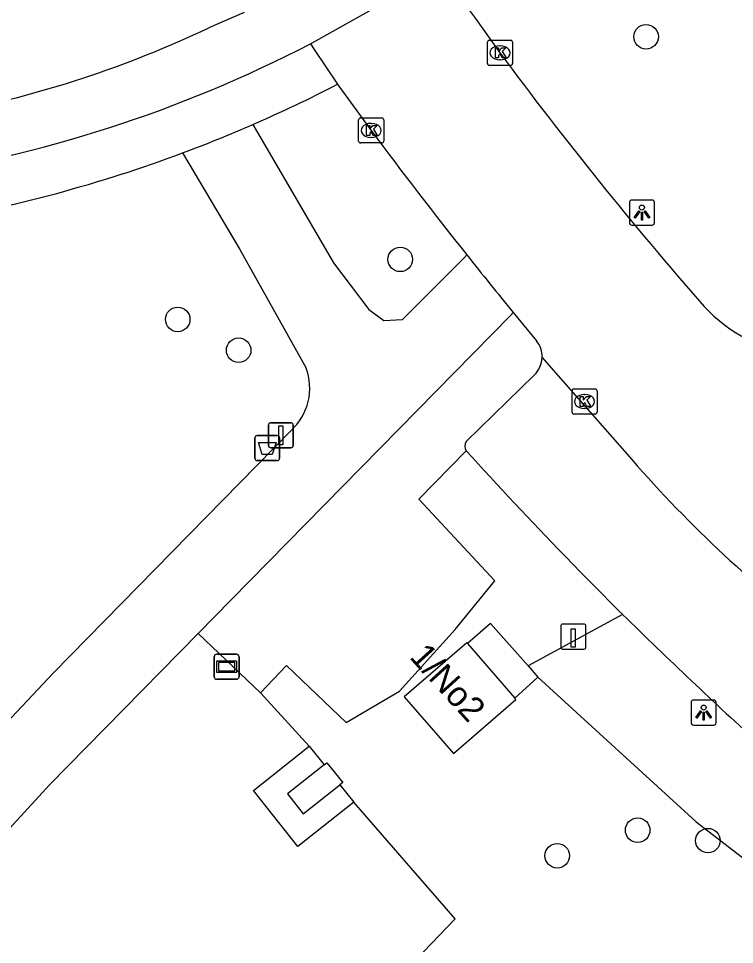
# Model space of a CAD drawing. Extents: x 161402 to 161933, y 381650 to 382313.
# Drawn here: x 161630.29 to 161658.84, y 382112.74 to 382149.65 of the extents above; entities that cross this region are included whole.
import ezdxf

# ---------------------------------------------------------------- set-up
doc = ezdxf.new("R2010")
doc.units = 0
for name, color, linetype in [('IMGEO_Afvalbak', 7, 'Continuous'), ('IMGEO_Boom', 7, 'Continuous'), ('IMGEO_Fietspad_open', 7, 'Continuous'), ('IMGEO_Groenvoorziening', 7, 'Continuous'), ('IMGEO_Kolk', 7, 'Continuous'), ('IMGEO_Laadpaal', 7, 'Continuous'), ('IMGEO_Lage_trafo', 7, 'Continuous'), ('IMGEO_Lichtpunt', 7, 'Continuous'), ('IMGEO_Pand', 7, 'Continuous'), ('IMGEO_Pand_nummerreeks', 7, 'Continuous'), ('IMGEO_Parkeervlak_open', 7, 'Continuous'), ('IMGEO_Rijbaan_lokaal_gesloten', 7, 'Continuous'), ('IMGEO_Verkeersbordpaal', 7, 'Continuous'), ('IMGEO_Verklikker', 7, 'Continuous'), ('IMGEO_Voetpad_open', 7, 'Continuous')]:
    doc.layers.add(name, color=color, linetype=linetype)

msp = doc.modelspace()

# ---------------------------------------------------------------- linework, layer by layer
at = {"layer": 'IMGEO_Afvalbak'}
for p, q in [((161639.714, 382132.131), (161639.714, 382132.931)), ((161639.714, 382132.931), (161639.714, 382132.131)), ((161639.814, 382133.031), (161640.604, 382133.031)), ((161640.604, 382133.031), (161639.814, 382133.031)), ((161640.704, 382132.931), (161640.704, 382132.131)), ((161640.704, 382132.131), (161640.704, 382132.931)), ((161640.604, 382132.031), (161639.814, 382132.031)), ((161639.814, 382132.031), (161640.604, 382132.031))]:
    msp.add_line(p, q, dxfattribs=at)
msp.add_lwpolyline([(161639.857, 382132.745), (161640.561, 382132.745), (161640.412, 382132.275), (161640.006, 382132.275), (161639.857, 382132.745)], dxfattribs=at)
for centre, start, end in [((161639.814, 382132.931), 90, 180), ((161639.814, 382132.931), 90, 180), ((161640.604, 382132.931), 0, 90), ((161640.604, 382132.931), 360, 90), ((161639.814, 382132.131), 180, 270), ((161639.814, 382132.131), 180, 270), ((161640.604, 382132.131), 270, 0), ((161640.604, 382132.131), 270, 0)]:
    msp.add_arc(centre, 0.1, start, end, dxfattribs=at)
at = {"layer": 'IMGEO_Boom'}
for centre in [(161655.313, 382148.923), (161645.51, 382140.05), (161636.641, 382137.658), (161639.07, 382136.429), (161654.977, 382117.298), (161657.777, 382116.881), (161651.771, 382116.278)]:
    msp.add_circle(centre, 0.489, dxfattribs=at)
at = {"layer": 'IMGEO_Fietspad_open'}
msp.add_lwpolyline([(161639.289, 382149.891), (161637.879, 382149.285)], dxfattribs=at)
for centre, radius, start, end in [((161619.502, 382187.906), 42.77, 280.9312, 295.4457), ((161617.928, 382194.881), 52.094, 278.2538, 297.4345)]:
    msp.add_arc(centre, radius, start, end, dxfattribs=at)
at = {"layer": 'IMGEO_Groenvoorziening'}
for points in [[(161639.936, 382122.778), (161640.971, 382123.863), (161641.59, 382123.272), (161643.359, 382121.585), (161645.477, 382122.841), (161647.705, 382125.301), (161649.283, 382127.237), (161646.259, 382130.49), (161648.142, 382132.425)], [(161654.378, 382125.902), (161650.606, 382123.843)], [(161639.936, 382122.778), (161637.456, 382125.144)], [(161651.002, 382123.392), (161657.312, 382117.637), (161663.216, 382113.089), (161666.474, 382110.021), (161667.036, 382103.767)], [(161641.884, 382120.65), (161639.936, 382122.778)], [(161643.001, 382107.249), (161642.974, 382108.838), (161647.707, 382113.768), (161643.655, 382118.417)]]:
    msp.add_lwpolyline(points, dxfattribs=at)
at = {"layer": 'IMGEO_Kolk'}
for p, q in [((161649.063, 382148.783), (161649.915, 382148.783)), ((161648.988, 382147.857), (161648.988, 382148.709)), ((161649.476, 382148.563), (161649.501, 382148.563)), ((161649.989, 382148.709), (161649.989, 382147.857)), ((161649.915, 382147.783), (161649.063, 382147.783)), ((161649.499, 382148.003), (161649.474, 382148.003)), ((161643.851, 382144.764), (161643.851, 382145.616)), ((161643.926, 382145.69), (161644.778, 382145.69)), ((161644.339, 382145.47), (161644.364, 382145.47)), ((161644.852, 382145.616), (161644.852, 382144.764)), ((161644.362, 382144.91), (161644.337, 382144.91)), ((161644.778, 382144.69), (161643.926, 382144.69)), ((161652.36, 382133.958), (161652.36, 382134.81)), ((161652.435, 382134.884), (161653.287, 382134.884)), ((161653.361, 382134.81), (161653.361, 382133.958)), ((161652.848, 382134.664), (161652.873, 382134.664)), ((161652.871, 382134.104), (161652.846, 382134.104)), ((161653.287, 382133.884), (161652.435, 382133.884))]:
    msp.add_line(p, q, dxfattribs=at)
for points in [[(161649.063, 382148.783), (161649.915, 382148.783)], [(161648.988, 382147.857), (161648.988, 382148.709)], [(161649.309, 382148.483), (161649.432, 382148.483), (161649.432, 382148.332), (161649.562, 382148.483), (161649.726, 382148.483), (161649.58, 382148.332), (161649.733, 382148.083), (161649.581, 382148.083), (161649.496, 382148.247), (161649.432, 382148.18), (161649.432, 382148.083), (161649.309, 382148.083), (161649.309, 382148.483)], [(161649.989, 382148.709), (161649.989, 382147.857)], [(161649.915, 382147.783), (161649.063, 382147.783)], [(161643.851, 382144.764), (161643.851, 382145.616)], [(161643.926, 382145.69), (161644.778, 382145.69)], [(161644.852, 382145.616), (161644.852, 382144.764)], [(161644.172, 382145.39), (161644.295, 382145.39), (161644.295, 382145.239), (161644.425, 382145.39), (161644.589, 382145.39), (161644.443, 382145.239), (161644.596, 382144.99), (161644.444, 382144.99), (161644.359, 382145.154), (161644.295, 382145.087), (161644.295, 382144.99), (161644.172, 382144.99), (161644.172, 382145.39)], [(161644.778, 382144.69), (161643.926, 382144.69)], [(161652.36, 382133.958), (161652.36, 382134.81)], [(161652.435, 382134.884), (161653.287, 382134.884)], [(161653.361, 382134.81), (161653.361, 382133.958)], [(161652.681, 382134.584), (161652.804, 382134.584), (161652.804, 382134.433), (161652.934, 382134.584), (161653.098, 382134.584), (161652.952, 382134.433), (161653.105, 382134.184), (161652.953, 382134.184), (161652.868, 382134.348), (161652.804, 382134.281), (161652.804, 382134.184), (161652.681, 382134.184), (161652.681, 382134.584)], [(161653.287, 382133.884), (161652.435, 382133.884)]]:
    msp.add_lwpolyline(points, dxfattribs=at)
for centre, start, end in [((161649.065, 382148.707), 91.552, 178.448), ((161649.065, 382148.707), 91.552, 178.448), ((161649.913, 382148.707), 1.552, 88.448), ((161649.913, 382148.707), 1.552, 88.448), ((161649.065, 382147.859), 181.552, 268.448), ((161649.065, 382147.859), 181.552, 268.448), ((161649.913, 382147.859), 271.552, 358.448), ((161649.913, 382147.859), 271.552, 358.448), ((161643.928, 382145.614), 91.552, 178.448), ((161643.928, 382145.614), 91.552, 178.448), ((161644.776, 382145.614), 1.552, 88.448), ((161644.776, 382145.614), 1.552, 88.448), ((161643.928, 382144.766), 181.552, 268.448), ((161643.928, 382144.766), 181.552, 268.448), ((161644.776, 382144.766), 271.552, 358.448), ((161644.776, 382144.766), 271.552, 358.448), ((161652.437, 382134.808), 91.552, 178.448), ((161652.437, 382134.808), 91.552, 178.448), ((161653.285, 382134.808), 1.552, 88.448), ((161653.285, 382134.808), 1.552, 88.448), ((161652.437, 382133.96), 181.552, 268.448), ((161652.437, 382133.96), 181.552, 268.448), ((161653.285, 382133.96), 271.552, 358.448), ((161653.285, 382133.96), 271.552, 358.448)]:
    msp.add_arc(centre, 0.0765, start, end, dxfattribs=at)
for centre, major_axis, ratio, start_param, end_param in [((161649.475, 382148.283), (-0.387, 0.002), 0.722429, 4.712389, 7.853982), ((161649.5, 382148.283), (-0.39, 0.002), 0.717154, 1.570796, 4.712389), ((161644.338, 382145.19), (-0.387, 0.002), 0.722429, 4.712389, 7.853982), ((161644.363, 382145.19), (-0.39, 0.002), 0.717154, 1.570796, 4.712389), ((161652.847, 382134.384), (-0.387, 0.002), 0.722429, 4.712389, 7.853982), ((161652.872, 382134.384), (-0.39, 0.002), 0.717154, 1.570796, 4.712389)]:
    msp.add_ellipse(centre, major_axis=major_axis, ratio=ratio, start_param=start_param, end_param=end_param, dxfattribs=at)
at = {"layer": 'IMGEO_Laadpaal'}
for p, q in [((161651.912, 382125.431), (161651.912, 382124.59)), ((161651.912, 382125.431), (161651.912, 382124.59)), ((161652.828, 382125.515), (161651.987, 382125.515)), ((161652.828, 382125.515), (161651.987, 382125.515)), ((161652.912, 382124.599), (161652.912, 382125.44)), ((161652.912, 382124.599), (161652.912, 382125.44)), ((161651.996, 382124.515), (161652.837, 382124.515)), ((161651.996, 382124.515), (161652.837, 382124.515))]:
    msp.add_line(p, q, dxfattribs=at)
msp.add_lwpolyline([(161652.327, 382125.328), (161652.487, 382125.328), (161652.487, 382124.595), (161652.327, 382124.595), (161652.327, 382125.328)], dxfattribs=at)
for centre, start, end in [((161651.99, 382125.437), 92.4484, 184.2845), ((161651.99, 382125.437), 92.4484, 184.2845), ((161652.834, 382125.437), 2.4484, 94.2845), ((161652.834, 382125.437), 2.4484, 94.2845), ((161651.99, 382124.593), 182.4484, 274.2845), ((161651.99, 382124.593), 182.4484, 274.2845), ((161652.834, 382124.593), 272.4484, 4.2845), ((161652.834, 382124.593), 272.4484, 4.2845)]:
    msp.add_arc(centre, 0.0779, start, end, dxfattribs=at)
at = {"layer": 'IMGEO_Lage_trafo'}
for points in [[(161642.478, 382119.898), (161641.018, 382118.744), (161641.648, 382117.956), (161643.107, 382119.11)], [(161642.478, 382119.898), (161642.588, 382119.985), (161643.218, 382119.198), (161643.107, 382119.11)]]:
    msp.add_lwpolyline(points, dxfattribs=at)
at = {"layer": 'IMGEO_Lichtpunt'}
for p, q in [((161654.648, 382142.319), (161654.648, 382141.512)), ((161654.648, 382142.319), (161654.648, 382141.512)), ((161655.55, 382142.414), (161654.742, 382142.414)), ((161655.55, 382142.414), (161654.742, 382142.414)), ((161655.644, 382141.512), (161655.644, 382142.319)), ((161655.644, 382141.512), (161655.644, 382142.319)), ((161654.742, 382141.418), (161655.55, 382141.418)), ((161654.742, 382141.418), (161655.55, 382141.418)), ((161657.109, 382122.388), (161657.109, 382121.581)), ((161657.109, 382122.388), (161657.109, 382121.581)), ((161658.011, 382122.483), (161657.203, 382122.483)), ((161658.011, 382122.483), (161657.203, 382122.483)), ((161658.105, 382121.581), (161658.105, 382122.388)), ((161658.105, 382121.581), (161658.105, 382122.388)), ((161657.203, 382121.487), (161658.011, 382121.487)), ((161657.203, 382121.487), (161658.011, 382121.487))]:
    msp.add_line(p, q, dxfattribs=at)
for points in [[(161655.022, 382141.983), (161655.061, 382141.955), (161654.873, 382141.693), (161654.835, 382141.72), (161655.022, 382141.983)], [(161655.124, 382141.935), (161655.171, 382141.935), (161655.171, 382141.613), (161655.124, 382141.613), (161655.124, 382141.935)], [(161655.234, 382141.955), (161655.272, 382141.982), (161655.459, 382141.72), (161655.42, 382141.692), (161655.234, 382141.955)], [(161657.483, 382122.052), (161657.522, 382122.024), (161657.334, 382121.762), (161657.296, 382121.789), (161657.483, 382122.052)], [(161657.585, 382122.004), (161657.632, 382122.004), (161657.632, 382121.682), (161657.585, 382121.682), (161657.585, 382122.004)], [(161657.695, 382122.024), (161657.733, 382122.051), (161657.92, 382121.789), (161657.881, 382121.761), (161657.695, 382122.024)]]:
    msp.add_lwpolyline(points, dxfattribs=at)
for centre in [(161655.147, 382142.117), (161657.608, 382122.186)]:
    msp.add_circle(centre, 0.0994, dxfattribs=at)
for centre, start, end in [((161654.742, 382142.319), 90, 180), ((161654.742, 382142.319), 90, 180), ((161655.55, 382142.319), 0, 90), ((161655.55, 382142.319), 0, 90), ((161654.742, 382141.512), 180, 270), ((161654.742, 382141.512), 180, 270), ((161655.55, 382141.512), 270, 0), ((161655.55, 382141.512), 270, 360), ((161657.203, 382122.388), 90, 180), ((161657.203, 382122.388), 90, 180), ((161658.011, 382122.388), 0, 90), ((161658.011, 382122.388), 0, 90), ((161657.203, 382121.581), 180, 270), ((161657.203, 382121.581), 180, 270), ((161658.011, 382121.581), 270, 0), ((161658.011, 382121.581), 270, 360)]:
    msp.add_arc(centre, 0.0946, start, end, dxfattribs=at)
at = {"layer": 'IMGEO_Pand'}
for points in [[(161648.187, 382124.744), (161648.163, 382124.772), (161645.673, 382122.614), (161647.633, 382120.352), (161650.123, 382122.509), (161650.075, 382122.565)], [(161648.187, 382124.744), (161650.075, 382122.565)]]:
    msp.add_lwpolyline(points, dxfattribs=at)
at = {"layer": 'IMGEO_Parkeervlak_open'}
msp.add_lwpolyline([(161650.863, 382135.447), (161648.137, 382132.794)], dxfattribs=at)
for centre, radius, start, end in [((161650.144, 382136.176), 1.024, 314.6381, 358.2326), ((161648.411, 382132.613), 0.328, 146.5669, 214.9858), ((161770.259, 382242.894), 164.669, 222.1332, 224.12035), ((161766.936, 382239.693), 160.055, 224.12562, 225.31206), ((161768.053, 382240.74), 161.585, 225.29171, 227.99419)]:
    msp.add_arc(centre, radius, start, end, dxfattribs=at)
at = {"layer": 'IMGEO_Rijbaan_lokaal_gesloten'}
for points in [[(161641.929, 382148.646), (161647.103, 382151.551)], [(161649.489, 382148.283), (161648.519, 382149.653), (161648.28, 382149.971)], [(161641.929, 382148.646), (161642.075, 382148.423), (161643.013, 382147.032)], [(161643.013, 382147.032), (161643.065, 382146.955), (161644.352, 382145.19)], [(161650.019, 382137.93), (161650.95, 382136.803)], [(161651.167, 382136.144), (161651.519, 382135.738), (161654.745, 382132.07)]]:
    msp.add_lwpolyline(points, dxfattribs=at)
for centre, radius, start, end in [((161773.708, 382239.999), 154.409, 216.43975, 221.25764), ((161797.836, 382259.217), 191.206, 216.60965, 218.48511), ((161797.368, 382258.641), 190.481, 218.4371, 219.32507), ((161662.098, 382142.292), 6.076, 222.6713, 302.5026), ((161650.146, 382136.173), 1.021, 358.3716, 38.0805), ((161693.021, 382165.446), 50.784, 221.088, 233.0023)]:
    msp.add_arc(centre, radius, start, end, dxfattribs=at)
at = {"layer": 'IMGEO_Verkeersbordpaal'}
for p, q in [((161640.258, 382132.638), (161640.258, 382133.438)), ((161640.258, 382133.438), (161640.258, 382132.638)), ((161640.358, 382133.538), (161641.148, 382133.538)), ((161641.148, 382133.538), (161640.358, 382133.538)), ((161641.248, 382133.438), (161641.248, 382132.638)), ((161641.248, 382132.638), (161641.248, 382133.438)), ((161641.148, 382132.538), (161640.358, 382132.538)), ((161640.358, 382132.538), (161641.148, 382132.538))]:
    msp.add_line(p, q, dxfattribs=at)
msp.add_lwpolyline([(161640.678, 382133.413), (161640.828, 382133.413), (161640.828, 382132.663), (161640.678, 382132.663), (161640.678, 382133.413)], dxfattribs=at)
for centre, start, end in [((161640.358, 382133.438), 90, 180), ((161640.358, 382133.438), 90, 180), ((161641.148, 382133.438), 0, 90), ((161641.148, 382133.438), 360, 90), ((161640.358, 382132.638), 180, 270), ((161640.358, 382132.638), 180, 270), ((161641.148, 382132.638), 270, 0), ((161641.148, 382132.638), 270, 0)]:
    msp.add_arc(centre, 0.1, start, end, dxfattribs=at)
at = {"layer": 'IMGEO_Verklikker'}
for p, q in [((161638.094, 382123.412), (161638.094, 382124.212)), ((161638.094, 382124.212), (161638.094, 382123.412)), ((161638.194, 382124.312), (161638.984, 382124.312)), ((161638.984, 382124.312), (161638.194, 382124.312)), ((161639.084, 382124.212), (161639.084, 382123.412)), ((161639.084, 382123.412), (161639.084, 382124.212)), ((161638.984, 382123.312), (161638.194, 382123.312)), ((161638.194, 382123.312), (161638.984, 382123.312))]:
    msp.add_line(p, q, dxfattribs=at)
for points in [[(161638.195, 382124.044), (161638.983, 382124.044), (161638.983, 382123.58), (161638.195, 382123.58), (161638.195, 382124.044)], [(161638.26, 382123.979), (161638.26, 382123.645), (161638.918, 382123.645), (161638.918, 382123.979), (161638.26, 382123.979)]]:
    msp.add_lwpolyline(points, dxfattribs=at)
for centre, start, end in [((161638.194, 382124.212), 90, 180), ((161638.194, 382124.212), 90, 180), ((161638.984, 382124.212), 0, 90), ((161638.984, 382124.212), 360, 90), ((161638.194, 382123.412), 180, 270), ((161638.194, 382123.412), 180, 270), ((161638.984, 382123.412), 270, 0), ((161638.984, 382123.412), 270, 0)]:
    msp.add_arc(centre, 0.1, start, end, dxfattribs=at)
at = {"layer": 'IMGEO_Voetpad_open'}
for points in [[(161639.638, 382145.426), (161642.856, 382139.916), (161644.264, 382138.048), (161644.863, 382137.615), (161645.601, 382137.65), (161648.054, 382140.114), (161648.166, 382140.228)], [(161636.837, 382144.295), (161639.112, 382140.449), (161641.751, 382135.735)], [(161650.019, 382137.93), (161649.91, 382137.814), (161638.771, 382126.482), (161637.456, 382125.144)], [(161641.146, 382133.221), (161631.682, 382123.575), (161623.482, 382114.851)], [(161650.606, 382123.843), (161649.112, 382125.543), (161648.187, 382124.744)], [(161637.456, 382125.144), (161631.524, 382119.109), (161626.292, 382113.405)], [(161650.606, 382123.843), (161651.002, 382123.392)], [(161650.075, 382122.565), (161651.002, 382123.392)], [(161643.655, 382118.417), (161641.43, 382116.651), (161639.659, 382118.883), (161641.884, 382120.65)], [(161641.884, 382120.65), (161642.478, 382119.898)], [(161643.107, 382119.11), (161643.655, 382118.417)]]:
    msp.add_lwpolyline(points, dxfattribs=at)
for centre, radius, start, end in [((161617.732, 382195.81), 54.94, 293.4982, 297.3968), ((161616.848, 382197.832), 57.147, 290.4736, 293.5026), ((161616.98, 382197.487), 56.777, 279.825, 290.4715), ((161639.631, 382134.915), 2.273, 311.7955, 21.1424)]:
    msp.add_arc(centre, radius, start, end, dxfattribs=at)

# ---------------------------------------------------------------- texts
at = {"layer": 'IMGEO_Pand_nummerreeks'}
msp.add_text('1/No2', height=1, rotation=312.1981, dxfattribs=at).set_placement((161645.848, 382124.179))

doc.saveas('drawing.dxf')
